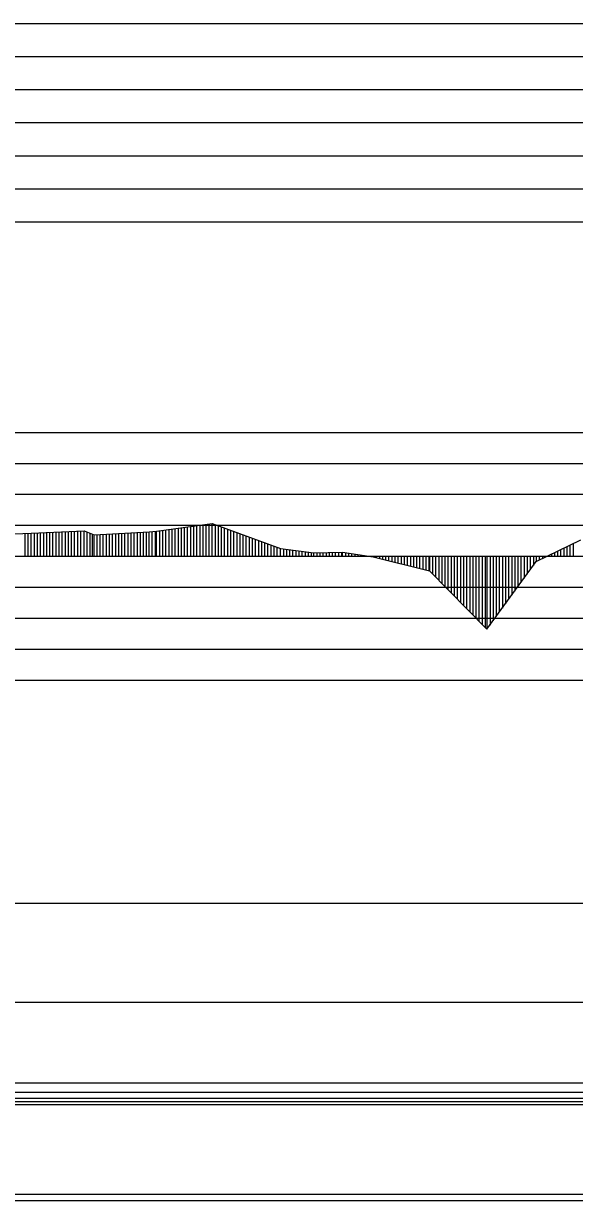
# Model space of a CAD drawing. Extents: x 2 to 10148, y 0 to 380.
# Drawn here: x 5454.3 to 5498.7, y 190 to 285 of the extents above; entities that cross this region are included whole.
import ezdxf

# ---------------------------------------------------------------- set-up
doc = ezdxf.new("R2010")
doc.units = 0
for name, color, linetype in [('POSUN_CARA', 7, 'Continuous'), ('POSUN_RASTR', 7, 'Continuous'), ('RYCHL_A', 7, 'Continuous'), ('RYCHL_B', 7, 'Continuous'), ('RYCHL_C', 7, 'Continuous'), ('RYCHL_RASTR', 7, 'Continuous'), ('ZRYCHL_CARA', 7, 'Continuous'), ('ZRYCHL_RASTR', 7, 'Continuous')]:
    doc.layers.add(name, color=color, linetype=linetype)

msp = doc.modelspace()

# ---------------------------------------------------------------- linework, layer by layer
at = {"layer": 'POSUN_CARA'}
for p, q in [((5464.998, 244.021), (5469.484, 244.653)), ((5465.998, 242), (5465.998, 244.162)), ((5466.248, 242), (5466.248, 244.197)), ((5466.498, 242), (5466.498, 244.232)), ((5466.748, 242), (5466.748, 244.267)), ((5466.998, 242), (5466.998, 244.303)), ((5467.248, 242), (5467.248, 244.338)), ((5467.498, 242), (5467.498, 244.373)), ((5467.748, 242), (5467.748, 244.408)), ((5467.998, 242), (5467.998, 244.443)), ((5468.248, 242), (5468.248, 244.479)), ((5468.498, 242), (5468.498, 244.514)), ((5468.748, 242), (5468.748, 244.549)), ((5468.998, 242), (5468.998, 244.584)), ((5469.248, 242), (5469.248, 244.62)), ((5469.484, 244.653), (5475.001, 242.616)), ((5469.484, 242), (5469.484, 244.653)), ((5469.734, 242), (5469.734, 244.56)), ((5469.984, 242), (5469.984, 244.468)), ((5470.234, 242), (5470.234, 244.376)), ((5470.484, 242), (5470.484, 244.284)), ((5470.734, 242), (5470.734, 244.191)), ((5450.131, 243.659), (5454.881, 243.867)), ((5454.381, 242), (5454.381, 243.845)), ((5454.631, 242), (5454.631, 243.856)), ((5454.881, 243.867), (5459.149, 244.051)), ((5454.881, 242), (5454.881, 243.867)), ((5455.131, 242), (5455.131, 243.878)), ((5455.381, 242), (5455.381, 243.888)), ((5455.631, 242), (5455.631, 243.899)), ((5455.881, 242), (5455.881, 243.91)), ((5456.131, 242), (5456.131, 243.921)), ((5456.381, 242), (5456.381, 243.931)), ((5456.631, 242), (5456.631, 243.942)), ((5456.881, 242), (5456.881, 243.953)), ((5457.131, 242), (5457.131, 243.964)), ((5457.381, 242), (5457.381, 243.975)), ((5457.631, 242), (5457.631, 243.985)), ((5457.881, 242), (5457.881, 243.996)), ((5458.131, 242), (5458.131, 244.007)), ((5458.381, 242), (5458.381, 244.018)), ((5458.631, 242), (5458.631, 244.029)), ((5458.881, 242), (5458.881, 244.039)), ((5459.149, 242), (5459.149, 244.051)), ((5459.149, 244.051), (5459.942, 243.717)), ((5459.399, 242), (5459.398, 243.946)), ((5459.626, 242), (5459.62, 243.852)), ((5459.824, 242), (5459.824, 243.766)), ((5459.942, 243.717), (5464.392, 243.981)), ((5459.942, 242), (5459.942, 243.717)), ((5460.192, 242), (5460.192, 243.732)), ((5460.442, 242), (5460.442, 243.746)), ((5460.692, 242), (5460.692, 243.761)), ((5460.942, 242), (5460.942, 243.776)), ((5461.192, 242), (5461.192, 243.791)), ((5461.442, 242), (5461.442, 243.806)), ((5461.692, 242), (5461.692, 243.821)), ((5461.942, 242), (5461.942, 243.836)), ((5462.192, 242), (5462.192, 243.851)), ((5462.442, 242), (5462.442, 243.865)), ((5462.692, 242), (5462.692, 243.88)), ((5462.942, 242), (5462.942, 243.895)), ((5463.192, 242), (5463.192, 243.91)), ((5463.442, 242), (5463.442, 243.925)), ((5463.692, 242), (5463.692, 243.94)), ((5463.942, 242), (5463.942, 243.955)), ((5464.192, 242), (5464.192, 243.97)), ((5464.392, 243.981), (5464.998, 244.021)), ((5464.392, 242), (5464.392, 243.981)), ((5464.642, 242), (5464.642, 243.998)), ((5464.892, 242), (5464.892, 244.014)), ((5464.998, 242), (5464.998, 244.021)), ((5465.248, 242), (5465.248, 244.056)), ((5465.498, 242), (5465.498, 244.091)), ((5465.748, 242), (5465.748, 244.126)), ((5470.984, 242), (5470.984, 244.099)), ((5471.234, 242), (5471.234, 244.007)), ((5471.484, 242), (5471.484, 243.914)), ((5471.734, 242), (5471.734, 243.822)), ((5471.984, 242), (5471.984, 243.73)), ((5472.234, 242), (5472.234, 243.637)), ((5472.484, 242), (5472.484, 243.545)), ((5472.734, 242), (5472.734, 243.453)), ((5472.984, 242), (5472.984, 243.36)), ((5473.234, 242), (5473.234, 243.268)), ((5495.629, 241.565), (5499.24, 243.325)), ((5473.484, 242), (5473.484, 243.176)), ((5473.734, 242), (5473.734, 243.084)), ((5473.984, 242), (5473.984, 242.991)), ((5474.234, 242), (5474.234, 242.899)), ((5474.484, 242), (5474.484, 242.807)), ((5474.734, 242), (5474.734, 242.714)), ((5474.984, 242), (5474.984, 242.622)), ((5475.001, 242.616), (5477.692, 242.269)), ((5475.001, 242), (5475.001, 242.616)), ((5475.251, 242), (5475.251, 242.584)), ((5475.501, 242), (5475.501, 242.551)), ((5475.751, 242), (5475.751, 242.519)), ((5476.001, 242), (5476.001, 242.487)), ((5476.251, 242), (5476.251, 242.455)), ((5476.501, 242), (5476.501, 242.422)), ((5476.751, 242), (5476.751, 242.39)), ((5477.001, 242), (5477.001, 242.358)), ((5477.251, 242), (5477.251, 242.326)), ((5477.501, 242), (5477.501, 242.294)), ((5477.692, 242.269), (5480.007, 242.342)), ((5477.692, 242), (5477.692, 242.269)), ((5477.942, 242), (5477.942, 242.277)), ((5478.192, 242), (5478.192, 242.285)), ((5478.442, 242), (5478.442, 242.293)), ((5478.692, 242), (5478.692, 242.301)), ((5478.942, 242), (5478.942, 242.308)), ((5479.192, 242), (5479.192, 242.316)), ((5479.442, 242), (5479.442, 242.324)), ((5479.692, 242), (5479.692, 242.332)), ((5479.942, 242), (5479.942, 242.34)), ((5480.007, 242.342), (5482.472, 241.958)), ((5480.007, 242), (5480.007, 242.342)), ((5480.257, 242), (5480.257, 242.303)), ((5480.507, 242), (5480.507, 242.264)), ((5497.129, 242), (5497.129, 242.296)), ((5497.379, 242), (5497.379, 242.418)), ((5497.629, 242), (5497.629, 242.54)), ((5497.879, 242), (5497.879, 242.662)), ((5498.129, 242), (5498.129, 242.784)), ((5498.379, 242), (5498.379, 242.906)), ((5498.629, 242), (5498.629, 243.028)), ((5480.757, 242), (5480.757, 242.225)), ((5481.007, 242), (5481.007, 242.186)), ((5481.257, 242), (5481.257, 242.147)), ((5481.507, 242), (5481.507, 242.108)), ((5481.757, 242), (5481.757, 242.069)), ((5482.007, 242), (5482.007, 242.03)), ((5482.257, 242), (5482.257, 241.991)), ((5482.472, 242), (5482.472, 241.958)), ((5482.472, 241.958), (5487.01, 240.811)), ((5482.722, 242), (5482.722, 241.895)), ((5482.972, 242), (5482.972, 241.831)), ((5483.222, 242), (5483.222, 241.768)), ((5483.472, 242), (5483.472, 241.705)), ((5483.722, 242), (5483.722, 241.642)), ((5483.972, 242), (5483.972, 241.579)), ((5484.222, 242), (5484.222, 241.516)), ((5484.472, 242), (5484.472, 241.452)), ((5484.722, 242), (5484.722, 241.389)), ((5484.972, 242), (5484.972, 241.326)), ((5485.222, 242), (5485.222, 241.263)), ((5485.472, 242), (5485.472, 241.2)), ((5485.722, 242), (5485.722, 241.137)), ((5485.972, 242), (5485.972, 241.074)), ((5486.222, 242), (5486.222, 241.01)), ((5486.472, 242), (5486.472, 240.947)), ((5486.722, 242), (5486.722, 240.884)), ((5486.972, 242), (5486.972, 240.821)), ((5487.01, 242), (5487.01, 240.811)), ((5487.26, 242), (5487.26, 240.558)), ((5487.51, 242), (5487.51, 240.305)), ((5487.76, 242), (5487.76, 240.051)), ((5488.01, 242), (5488.01, 239.798)), ((5488.26, 242), (5488.26, 239.544)), ((5488.51, 242), (5488.51, 239.291)), ((5488.76, 242), (5488.76, 239.038)), ((5489.01, 242), (5489.01, 238.784)), ((5489.26, 242), (5489.26, 238.531)), ((5489.51, 242), (5489.51, 238.277)), ((5489.76, 242), (5489.76, 238.024)), ((5490.01, 242), (5490.01, 237.771)), ((5490.26, 242), (5490.26, 237.517)), ((5490.51, 242), (5490.51, 237.264)), ((5490.76, 242), (5490.76, 237.01)), ((5491.01, 242), (5491.01, 236.757)), ((5491.26, 242), (5491.26, 236.504)), ((5491.51, 242), (5491.51, 236.25)), ((5491.651, 242), (5491.651, 236.107)), ((5491.651, 236.107), (5495.629, 241.565)), ((5491.901, 242), (5491.901, 236.45)), ((5492.151, 242), (5492.151, 236.793)), ((5492.401, 242), (5492.401, 237.136)), ((5492.651, 242), (5492.651, 237.479)), ((5492.901, 242), (5492.901, 237.822)), ((5493.151, 242), (5493.151, 238.165)), ((5493.401, 242), (5493.401, 238.508)), ((5493.651, 242), (5493.651, 238.851)), ((5493.901, 242), (5493.901, 239.194)), ((5494.151, 242), (5494.151, 239.536)), ((5494.401, 242), (5494.401, 239.879)), ((5494.651, 242), (5494.651, 240.222)), ((5494.901, 242), (5494.901, 240.565)), ((5495.151, 242), (5495.151, 240.908)), ((5495.401, 242), (5495.401, 241.251)), ((5495.629, 242), (5495.629, 241.565)), ((5495.879, 242), (5495.879, 241.687)), ((5496.129, 242), (5496.129, 241.809)), ((5496.379, 242), (5496.379, 241.93)), ((5496.629, 242), (5496.629, 242.052)), ((5496.879, 242), (5496.879, 242.174)), ((5487.01, 240.811), (5491.651, 236.107))]:
    msp.add_line(p, q, dxfattribs=at)
at = {"layer": 'POSUN_RASTR'}
for p, q in [((5367.566, 252), (5558, 252)), ((5367.539, 249.5), (5558, 249.5)), ((5367.513, 247), (5558, 247)), ((5367.487, 244.5), (5558, 244.5)), ((5128.6, 242), (5974.91, 242)), ((5362, 239.5), (5558, 239.5)), ((5362, 237), (5558, 237)), ((5362, 234.5), (5558, 234.5)), ((5362, 232), (5558, 232))]:
    msp.add_line(p, q, dxfattribs=at)
at = {"layer": 'RYCHL_A'}
msp.add_line((5422.992, 190.5), (5660.492, 190.5), dxfattribs=at)
at = {"layer": 'RYCHL_B'}
msp.add_line((5422.242, 198.75), (5659.415, 198.75), dxfattribs=at)
at = {"layer": 'RYCHL_C'}
msp.add_line((5421.492, 199.5), (5660.165, 199.5), dxfattribs=at)
at = {"layer": 'RYCHL_RASTR'}
for p, q in [((5122.279, 214), (5973.518, 214)), ((5122.183, 206), (5973.869, 206)), ((5122.398, 198.25), (5973.938, 198.25)), ((5122.398, 198), (5973.938, 198)), ((5122.448, 197.75), (5973.897, 197.75)), ((5122.561, 190), (5974.272, 190))]:
    msp.add_line(p, q, dxfattribs=at)
at = {"layer": 'ZRYCHL_CARA'}
msp.add_line((5128.6, 277), (5974.91, 277), dxfattribs=at)
at = {"layer": 'ZRYCHL_RASTR'}
for p, q in [((5369.43, 285), (5558, 285)), ((5369.535, 282.333), (5558, 282.333)), ((5369.588, 279.667), (5558, 279.667)), ((5362, 274.333), (5558, 274.333)), ((5362, 271.667), (5558, 271.667)), ((5362, 269), (5558, 269))]:
    msp.add_line(p, q, dxfattribs=at)

doc.saveas('drawing.dxf')
